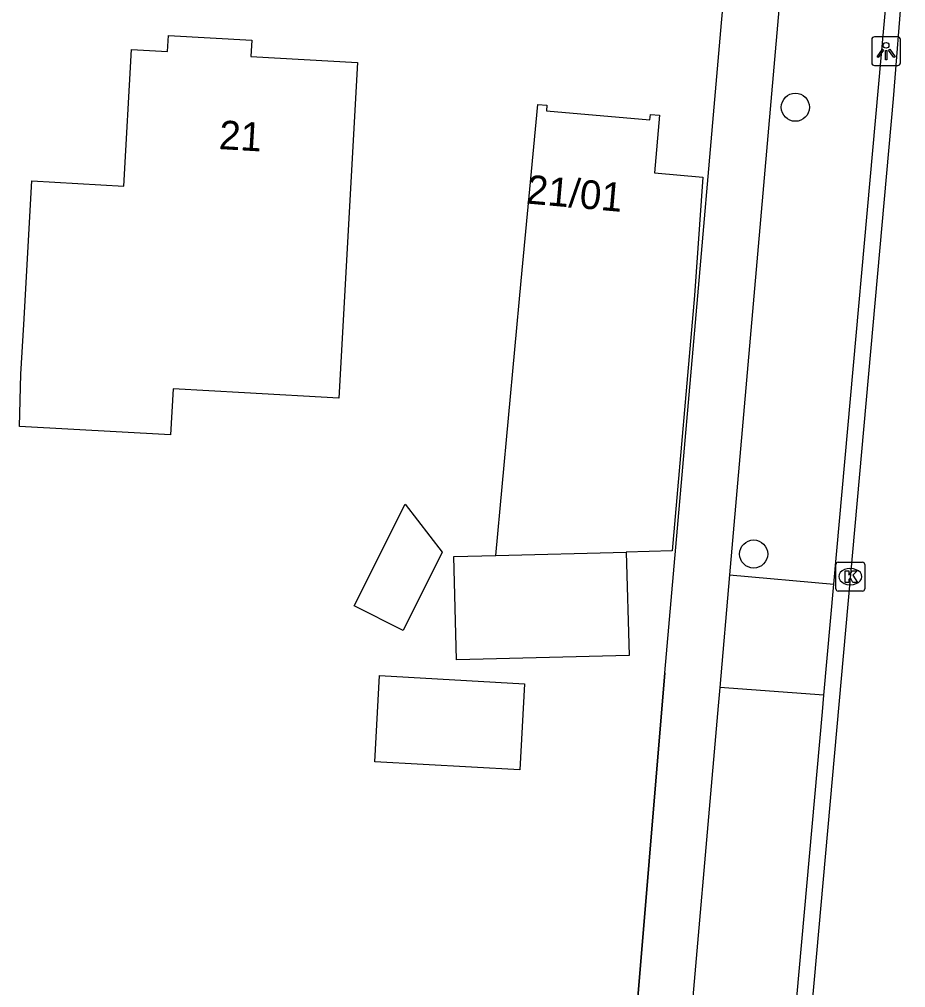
# Model space of a CAD drawing. Extents: x 157321 to 158827, y 386650 to 388532.
# Drawn here: x 158210.51 to 158241.32, y 387775.16 to 387808.8 of the extents above; entities that cross this region are included whole.
import ezdxf

# ---------------------------------------------------------------- set-up
doc = ezdxf.new("R2010")
doc.units = 0
for name, color, linetype in [('IMGEO_Boom', 7, 'Continuous'), ('IMGEO_Kolk', 7, 'Continuous'), ('IMGEO_Lichtpunt', 7, 'Continuous'), ('IMGEO_Muur', 7, 'Continuous'), ('IMGEO_Pand', 7, 'Continuous'), ('IMGEO_Pand_nummerreeks', 7, 'Continuous'), ('IMGEO_Rijbaan_lokaal_gesloten', 7, 'Continuous'), ('IMGEO_Voetpad_open', 7, 'Continuous')]:
    doc.layers.add(name, color=color, linetype=linetype)

msp = doc.modelspace()

# ---------------------------------------------------------------- linework, layer by layer
at = {"layer": 'IMGEO_Boom'}
for centre in [(158237.484, 387805.749), (158236.035, 387790.223)]:
    msp.add_circle(centre, 0.489, dxfattribs=at)
at = {"layer": 'IMGEO_Kolk'}
for p, q in [((158238.969, 387789.937), (158239.821, 387789.937)), ((158238.894, 387789.011), (158238.894, 387789.863)), ((158239.382, 387789.717), (158239.407, 387789.717)), ((158239.895, 387789.863), (158239.895, 387789.011)), ((158239.821, 387788.937), (158238.969, 387788.937)), ((158239.405, 387789.157), (158239.38, 387789.157))]:
    msp.add_line(p, q, dxfattribs=at)
for points in [[(158238.969, 387789.937), (158239.821, 387789.937)], [(158238.894, 387789.011), (158238.894, 387789.863)], [(158239.215, 387789.637), (158239.338, 387789.637), (158239.338, 387789.486), (158239.468, 387789.637), (158239.632, 387789.637), (158239.486, 387789.486), (158239.639, 387789.237), (158239.487, 387789.237), (158239.402, 387789.401), (158239.338, 387789.334), (158239.338, 387789.237), (158239.215, 387789.237), (158239.215, 387789.637)], [(158239.895, 387789.863), (158239.895, 387789.011)], [(158239.821, 387788.937), (158238.969, 387788.937)]]:
    msp.add_lwpolyline(points, dxfattribs=at)
for centre, start, end in [((158238.971, 387789.861), 91.552, 178.448), ((158238.971, 387789.861), 91.552, 178.448), ((158239.819, 387789.861), 1.552, 88.448), ((158239.819, 387789.861), 1.552, 88.448), ((158238.971, 387789.013), 181.552, 268.448), ((158238.971, 387789.013), 181.552, 268.448), ((158239.819, 387789.013), 271.552, 358.448), ((158239.819, 387789.013), 271.552, 358.448)]:
    msp.add_arc(centre, 0.0765, start, end, dxfattribs=at)
for centre, major_axis, ratio, start_param, end_param in [((158239.381, 387789.437), (-0.387, 0.002), 0.722429, 4.712389, 7.853982), ((158239.406, 387789.437), (-0.39, 0.002), 0.717154, 1.570796, 4.712389)]:
    msp.add_ellipse(centre, major_axis=major_axis, ratio=ratio, start_param=start_param, end_param=end_param, dxfattribs=at)
at = {"layer": 'IMGEO_Lichtpunt'}
for p, q in [((158240.139, 387808.101), (158240.139, 387807.294)), ((158240.139, 387808.101), (158240.139, 387807.294)), ((158241.041, 387808.196), (158240.233, 387808.196)), ((158241.041, 387808.196), (158240.233, 387808.196)), ((158241.135, 387807.294), (158241.135, 387808.101)), ((158241.135, 387807.294), (158241.135, 387808.101)), ((158240.233, 387807.2), (158241.041, 387807.2)), ((158240.233, 387807.2), (158241.041, 387807.2))]:
    msp.add_line(p, q, dxfattribs=at)
for points in [[(158240.513, 387807.765), (158240.552, 387807.737), (158240.364, 387807.475), (158240.326, 387807.502), (158240.513, 387807.765)], [(158240.725, 387807.737), (158240.763, 387807.764), (158240.95, 387807.502), (158240.911, 387807.474), (158240.725, 387807.737)], [(158240.615, 387807.717), (158240.662, 387807.717), (158240.662, 387807.395), (158240.615, 387807.395), (158240.615, 387807.717)]]:
    msp.add_lwpolyline(points, dxfattribs=at)
msp.add_circle((158240.638, 387807.899), 0.0994, dxfattribs=at)
for centre, start, end in [((158240.233, 387808.101), 90, 180), ((158240.233, 387808.101), 90, 180), ((158241.041, 387808.101), 0, 90), ((158241.041, 387808.101), 0, 90), ((158240.233, 387807.294), 180, 270), ((158240.233, 387807.294), 180, 270), ((158241.041, 387807.294), 270, 0), ((158241.041, 387807.294), 270, 360)]:
    msp.add_arc(centre, 0.0946, start, end, dxfattribs=at)
at = {"layer": 'IMGEO_Muur'}
msp.add_lwpolyline([(158232.953, 387786.093), (158231.312, 387766.463)], dxfattribs=at)
at = {"layer": 'IMGEO_Pand'}
for points in [[(158210.567, 387796.476), (158210.663, 387798.196), (158210.941, 387803.188), (158214.143, 387803.009), (158214.408, 387807.76), (158215.661, 387807.69), (158215.691, 387808.244), (158218.593, 387808.083), (158218.561, 387807.506), (158222.26, 387807.3), (158221.611, 387795.639), (158218.339, 387795.822), (158215.851, 387795.96), (158215.762, 387794.364), (158210.51, 387794.657), (158210.567, 387796.476)], [(158227.069, 387790.177), (158227.958, 387799.715), (158228.53, 387805.848), (158228.843, 387805.819), (158228.836, 387805.629), (158232.429, 387805.31), (158232.444, 387805.5), (158232.767, 387805.475), (158232.587, 387803.47), (158234.263, 387803.322), (158233.984, 387799.207), (158233.206, 387790.333), (158231.608, 387790.293)], [(158223.916, 387791.96), (158225.208, 387790.284), (158223.847, 387787.565), (158222.143, 387788.419), (158223.916, 387791.96)], [(158231.608, 387790.293), (158231.708, 387786.695), (158225.709, 387786.542), (158225.618, 387790.141), (158227.069, 387790.177)], [(158227.069, 387790.177), (158231.608, 387790.293)], [(158223.029, 387785.996), (158228.071, 387785.716), (158227.905, 387782.721), (158222.863, 387783.001), (158223.029, 387785.996)]]:
    msp.add_lwpolyline(points, dxfattribs=at)
at = {"layer": 'IMGEO_Rijbaan_lokaal_gesloten'}
msp.add_lwpolyline([(158241.318, 387811.466), (158241.197, 387809.986), (158240.888, 387806.039), (158235.853, 387750), (158231.18, 387698.204)], dxfattribs=at)
at = {"layer": 'IMGEO_Voetpad_open'}
for points in [[(158229.602, 387747.384), (158229.83, 387750), (158231.312, 387766.463), (158232.953, 387786.093), (158234.091, 387799.191), (158234.66, 387805.748), (158234.915, 387808.681), (158235.218, 387812.053)], [(158236.993, 387810.076), (158235.199, 387789.504)], [(158238.823, 387789.178), (158240.662, 387809.662)], [(158235.199, 387789.504), (158234.857, 387785.58)], [(158235.199, 387789.504), (158238.823, 387789.178)], [(158238.476, 387785.316), (158238.823, 387789.178)], [(158234.857, 387785.58), (158234.801, 387784.943), (158232.551, 387759.136)], [(158238.476, 387785.316), (158234.857, 387785.58)], [(158236.097, 387758.827), (158238.424, 387784.742), (158238.476, 387785.316)]]:
    msp.add_lwpolyline(points, dxfattribs=at)

# ---------------------------------------------------------------- texts
at = {"layer": 'IMGEO_Pand_nummerreeks'}
for s, rotation, p in [('21', 356.6472, (158217.429, 387804.297)), ('21/01', 354.9295, (158228.104, 387802.407))]:
    msp.add_text(s, height=1, rotation=rotation, dxfattribs=at).set_placement(p)

doc.saveas('drawing.dxf')
